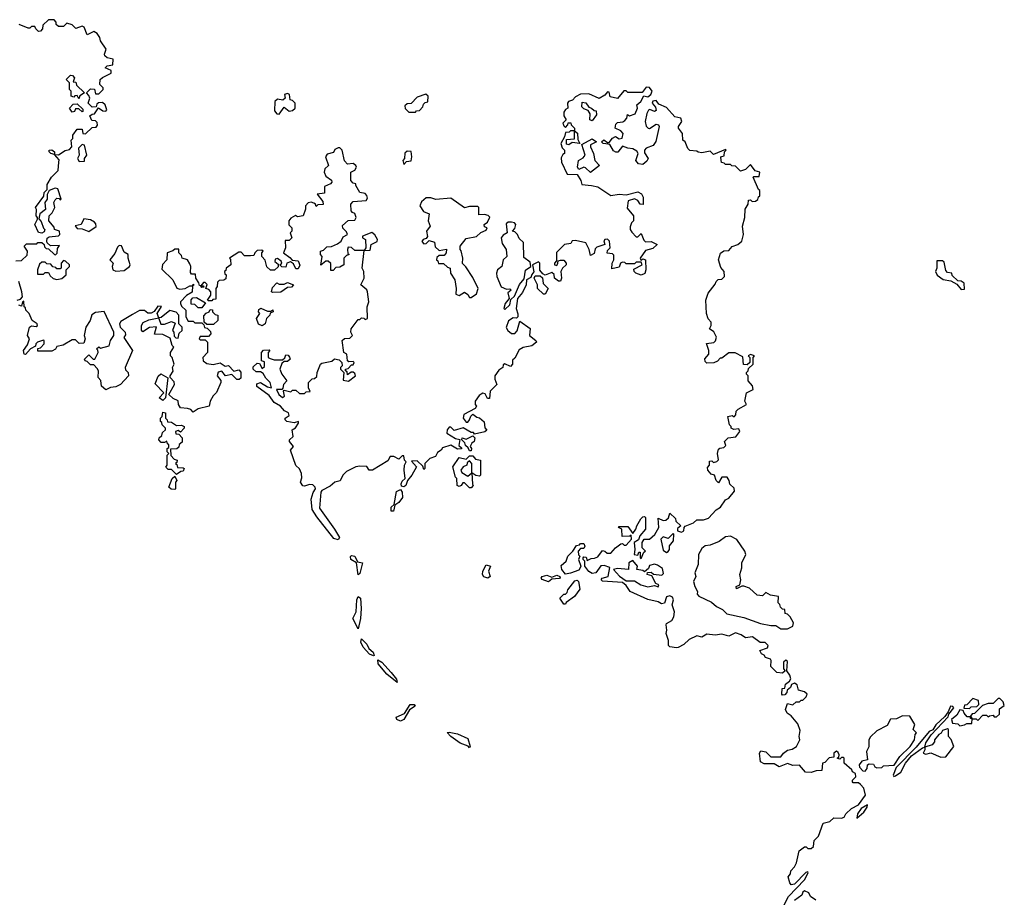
# Model space of a CAD drawing. Extents: x 1980017 to 2252640, y 74400 to 266395.
# Tile 320 of 388: x 2207234 to 2213082, y 185469 to 190680. Entities that reach past the tile are written whole.
import ezdxf

# ---------------------------------------------------------------- set-up
doc = ezdxf.new("R2010")
doc.units = 0

msp = doc.modelspace()

# ---------------------------------------------------------------- linework, layer by layer
at = {"layer": '0CON20XD'}
for points in [[(2207211.7, 189248.3), (2207245, 189250), (2207278.3, 189281.7), (2207280, 189305), (2207260, 189335), (2207275, 189350), (2207335, 189350), (2207342.5, 189357.5), (2207365, 189357.5), (2207380, 189345), (2207381.7, 189331.7), (2207391.7, 189321.7), (2207405, 189320), (2207440, 189285), (2207447, 189283), (2207457, 189293), (2207458.3, 189321.7), (2207470, 189340), (2207416.7, 189336.7), (2207397.5, 189355), (2207396.2, 189365), (2207397.5, 189382.5), (2207409.3, 189390.7), (2207465, 189397.5), (2207472.5, 189405), (2207470, 189425), (2207440, 189435), (2207438.3, 189448.3), (2207407.5, 189485), (2207410, 189515), (2207427, 189533), (2207442.5, 189565), (2207437.5, 189595), (2207445, 189610), (2207455, 189620), (2207468.3, 189618.3), (2207475, 189610), (2207480, 189615), (2207460, 189675), (2207445, 189680), (2207410, 189665), (2207398.3, 189641.7), (2207397.5, 189615), (2207382.5, 189595), (2207387, 189553), (2207353, 189527), (2207348.3, 189498.3), (2207362.5, 189482.5), (2207375, 189442.5), (2207382.5, 189435), (2207380, 189420), (2207365, 189412.5), (2207345, 189417.5), (2207324.2, 189465), (2207340, 189495), (2207340, 189505), (2207331.2, 189515), (2207333, 189553), (2207327.5, 189565), (2207378.3, 189631.7), (2207380, 189655), (2207397.5, 189672.5), (2207398.3, 189701.7), (2207422.5, 189745), (2207462.5, 189785), (2207467.5, 189835), (2207468.3, 189848.3), (2207440, 189880), (2207420, 189885), (2207410, 189895), (2207410, 189905), (2207425, 189907.5), (2207440, 189895), (2207440, 189880), (2207465, 189877.5), (2207505, 189902.5), (2207530.7, 189909.3), (2207543.3, 189925), (2207540, 189965), (2207550, 189975), (2207550, 189995), (2207575, 190030), (2207605, 190030), (2207610, 190005), (2207625, 190002.5), (2207665, 190040), (2207688.8, 190041.2), (2207696.4, 190053.6), (2207695, 190070), (2207685, 190080), (2207661.7, 190081.7), (2207651.7, 190108.3), (2207665, 190120), (2207678.3, 190121.7), (2207702.5, 190157.5), (2207728.3, 190138.3), (2207745, 190137.5), (2207752.5, 190145), (2207742.5, 190175), (2207725, 190187.5), (2207703, 190187), (2207691.7, 190178.3), (2207688.3, 190161.7), (2207665, 190160), (2207640, 190185), (2207650, 190215), (2207645, 190230), (2207630, 190245), (2207655, 190270), (2207678.3, 190268.3), (2207685, 190240), (2207705, 190240), (2207730, 190265), (2207730, 190275), (2207710, 190295), (2207712.5, 190325), (2207725, 190337.5), (2207778.3, 190361.7), (2207778.3, 190378.3), (2207742.5, 190395), (2207753, 190407), (2207788.3, 190411.7), (2207790, 190445), (2207753.6, 190453.6), (2207740, 190465), (2207737.5, 190475), (2207747.5, 190505), (2207714.3, 190554.3), (2207710, 190575), (2207695, 190597.5), (2207675, 190610), (2207635, 190590), (2207617.5, 190635), (2207605, 190642.5), (2207568.3, 190628.3), (2207545, 190650), (2207515, 190660), (2207495, 190640), (2207465, 190640), (2207451.7, 190651.7), (2207450, 190665), (2207438.3, 190678.3), (2207405, 190680), (2207371.7, 190648.3), (2207370, 190625), (2207358.3, 190611.7), (2207345, 190610), (2207330, 190625), (2207325, 190640), (2207305, 190640), (2207295, 190630), (2207285, 190630), (2207231.7, 190651.7)], [(2207585, 190210), (2207575, 190230), (2207561.7, 190228.3), (2207555, 190220), (2207540, 190225), (2207540, 190255), (2207530, 190265), (2207530, 190305), (2207510, 190325), (2207535, 190350), (2207548.3, 190348.3), (2207560, 190335), (2207551.7, 190311.7), (2207568.3, 190308.3), (2207571.7, 190291.7), (2207620, 190245), (2207591.7, 190228.3), (2207585, 190210)], [(2211586.2, 187016.2), (2211545, 187010), (2211518, 187028), (2211485, 187038.8), (2211445, 187020.8), (2211405, 187032), (2211365, 187025.8), (2211315, 187031.2), (2211285, 187013.3), (2211255, 187022.5), (2211210, 187000), (2211178.8, 186971.2), (2211145, 186953.3), (2211135, 186950), (2211095, 186957.5), (2211087.5, 186965), (2211087.5, 186995), (2211073.1, 187035), (2211077.1, 187055), (2211072.5, 187087.5), (2211075, 187095.8), (2211107.7, 187112.3), (2211120, 187135), (2211122.5, 187165), (2211108.8, 187205), (2211118, 187235), (2211110.7, 187250.7), (2211095, 187260), (2211075, 187253.8), (2211063.8, 187215), (2211045, 187211.1), (2211025, 187224), (2210965, 187237.1), (2210858.8, 187285), (2210835, 187320), (2210815, 187337.5), (2210695, 187346.7), (2210686.7, 187355), (2210692.5, 187365), (2210730, 187375), (2210738.3, 187428.3), (2210705, 187440), (2210685, 187437.5), (2210655, 187396.2), (2210635, 187392), (2210614.4, 187404.4), (2210590, 187435), (2210590, 187465), (2210580, 187475), (2210580, 187485), (2210585, 187490), (2210598.3, 187488.3), (2210605, 187470), (2210628.3, 187481.7), (2210647, 187483), (2210668.3, 187491.7), (2210695, 187527.5), (2210710, 187525), (2210723, 187513), (2210745, 187512.5), (2210772.5, 187545), (2210805, 187567.5), (2210815, 187570), (2210825, 187560), (2210835, 187560), (2210867.5, 187595), (2210865, 187620), (2210857, 187613), (2210811.7, 187611.7), (2210810, 187655), (2210790, 187665), (2210795, 187670), (2210845, 187670), (2210875, 187630), (2210893.8, 187655), (2210898.8, 187675), (2210923, 187717), (2210935, 187728.8), (2210945, 187731.2), (2210951.2, 187725), (2210950, 187655), (2210917.5, 187615), (2210908.8, 187591.2), (2210883.3, 187575), (2210887.5, 187535), (2210882.5, 187505), (2210905, 187500), (2210911.7, 187518.3), (2210918.3, 187518.3), (2210920, 187485), (2210925, 187480), (2210941.7, 187518.3), (2210950, 187525), (2210930, 187545), (2210930, 187575), (2210943.3, 187596.7), (2210975, 187596.7), (2211006.1, 187623.9), (2211030, 187665), (2211025, 187720), (2211055, 187707.5), (2211071.7, 187708.3), (2211088.3, 187721.7), (2211095, 187750), (2211128.3, 187718.3), (2211131.7, 187701.7), (2211160, 187675), (2211141.7, 187658.3), (2211140, 187645), (2211165, 187637.5), (2211177.5, 187645), (2211180, 187665), (2211187, 187673), (2211235, 187692.5), (2211255, 187710), (2211295, 187710), (2211325, 187720), (2211370.4, 187769.5), (2211396.7, 187785), (2211425, 187830), (2211445, 187840), (2211479.3, 187880.7), (2211478.3, 187898.3), (2211451.7, 187921.7), (2211447.5, 187945), (2211435, 187963.3), (2211405, 187963.3), (2211385, 187930), (2211370, 187945), (2211360, 187975), (2211341.7, 187981.7), (2211320, 188005), (2211318.3, 188021.7), (2211330, 188035), (2211331.7, 188058.3), (2211345, 188060), (2211355, 188050), (2211375, 188056.7), (2211383.6, 188066.4), (2211377.5, 188105), (2211385, 188130), (2211393, 188137), (2211415, 188140), (2211428.3, 188151.7), (2211420, 188175), (2211441.7, 188198.3), (2211487, 188203), (2211510, 188235), (2211505, 188250), (2211475, 188247.5), (2211460, 188255), (2211460, 188265), (2211450, 188275), (2211440, 188325), (2211465, 188330), (2211478.3, 188321.7), (2211487, 188333), (2211490, 188355), (2211501.7, 188368.3), (2211550, 188395), (2211540, 188415), (2211550, 188465), (2211590, 188485), (2211587, 188507), (2211560, 188535), (2211560, 188565), (2211550, 188575), (2211550, 188585), (2211560, 188595), (2211561.7, 188608.3), (2211590, 188635), (2211590, 188675), (2211597.5, 188685), (2211575, 188692.5), (2211560, 188685), (2211570, 188675), (2211570, 188645), (2211555, 188630), (2211533, 188633), (2211529.3, 188679.3), (2211483, 188703), (2211445, 188702.5), (2211405, 188670), (2211395, 188670), (2211378.3, 188651.7), (2211357, 188643), (2211315, 188640), (2211305, 188650), (2211303, 188667), (2211326.7, 188695), (2211326.4, 188716.4), (2211313, 188757), (2211356.1, 188763.9), (2211366.1, 188773.9), (2211372.5, 188795), (2211356.4, 188826.4), (2211330, 188845), (2211340, 188865), (2211340, 188885), (2211323, 188903), (2211312.5, 188935), (2211310, 189015), (2211323, 189057), (2211365, 189110), (2211370, 189125), (2211381.7, 189138.3), (2211405, 189140), (2211420, 189155), (2211417.5, 189185), (2211398.3, 189208.3), (2211383.6, 189253.6), (2211396.7, 189293.3), (2211415, 189307.5), (2211445, 189310), (2211465, 189332.5), (2211500, 189345), (2211522.5, 189365), (2211532.5, 189405), (2211527.5, 189455), (2211540, 189505), (2211542.5, 189555), (2211560, 189585), (2211561.7, 189608.3), (2211575, 189610), (2211585, 189600), (2211605, 189602.5), (2211618.3, 189611.7), (2211621.7, 189628.3), (2211630, 189635), (2211630, 189665), (2211621.7, 189671.7), (2211590, 189745), (2211595, 189750), (2211625, 189750), (2211630, 189775), (2211601.7, 189781.7), (2211575, 189820), (2211545, 189790), (2211515, 189780), (2211485, 189810), (2211463, 189813), (2211455, 189820), (2211425, 189820), (2211418.3, 189828.3), (2211401.7, 189831.7), (2211398.3, 189861.7), (2211401.7, 189868.3), (2211418.3, 189871.7), (2211420, 189895), (2211430, 189905), (2211425, 189910), (2211355, 189880), (2211335, 189900), (2211285, 189890), (2211263, 189893), (2211255, 189900), (2211215, 189902.5), (2211202.5, 189915), (2211186.7, 189955), (2211172.5, 189965), (2211170, 190005), (2211147.5, 190035), (2211147.5, 190045), (2211165.8, 190075), (2211160, 190095), (2211124.2, 190104.2), (2211075, 190158.8), (2211029.3, 190179.3), (2211015, 190200), (2210995, 190196.7), (2210990, 190185), (2211010.7, 190160.7), (2211015, 190140), (2211005, 190134.2), (2210976.1, 190146.1), (2210968, 190142), (2210957.7, 190122.3), (2210948, 190075), (2210955, 190047.5), (2210966.1, 190036.1), (2210975, 190033.3), (2211015, 190060), (2211027.5, 190055), (2211032.5, 190045), (2211012.5, 189957.5), (2210996.4, 189933.6), (2210955, 189917.5), (2210944, 189906), (2210945, 189890), (2210966.4, 189856.4), (2210959.3, 189840.7), (2210935, 189820), (2210910, 189825), (2210893.3, 189845), (2210906.7, 189885), (2210898.6, 189898.6), (2210875, 189914), (2210845, 189917.5), (2210815, 189930), (2210786.2, 189893.8), (2210773.6, 189893.6), (2210760.7, 189900.7), (2210738.3, 189938.3), (2210715, 189942.5), (2210700, 189945), (2210690, 189955), (2210703.6, 189966.4), (2210725, 189950), (2210735, 189950), (2210755, 189977.5), (2210773, 189987), (2210795, 189972.5), (2210813, 189977), (2210818.8, 190005), (2210805, 190020), (2210770, 190035), (2210775, 190060), (2210785, 190070), (2210817, 190073), (2210828.3, 190081.7), (2210840, 190095), (2210843, 190117), (2210855, 190110), (2210889.3, 190120.7), (2210903.3, 190155), (2210900, 190175), (2210922.5, 190195), (2210941.7, 190228.3), (2210965, 190222.5), (2210982.5, 190235), (2210990, 190255), (2210975, 190277.5), (2210955, 190280), (2210931.7, 190248.3), (2210845, 190247.5), (2210835, 190257.5), (2210823, 190257), (2210785, 190212.5), (2210741.7, 190221.7), (2210735, 190250), (2210725, 190252.5), (2210708.3, 190231.7), (2210675, 190212.5), (2210615, 190240), (2210565, 190237.5), (2210535, 190222.5), (2210517, 190203), (2210492.5, 190195), (2210487.5, 190185), (2210490, 190155), (2210475, 190147.5), (2210465, 190130), (2210465, 190110), (2210480, 190085), (2210460, 190065), (2210465, 190050), (2210475, 190040), (2210490, 190055), (2210491.7, 190068.3), (2210508.3, 190068.3), (2210510, 190055), (2210530, 190035), (2210530, 190020), (2210547, 190007), (2210548.3, 189968.3), (2210560, 189945), (2210515, 189950), (2210495, 189937.5), (2210481.7, 189941.7), (2210481.7, 189968.3), (2210528.3, 189971.7), (2210530, 190020), (2210505, 190020), (2210497, 190013), (2210475, 190010), (2210470, 189985), (2210447.5, 189945), (2210455, 189920), (2210470, 189905), (2210470, 189885), (2210460, 189880), (2210450.5, 189859.5), (2210451.1, 189835), (2210485, 189762.5), (2210545, 189760), (2210566.7, 189725), (2210571.7, 189701.7), (2210630, 189695), (2210667, 189687), (2210745, 189635.8), (2210795, 189643.8), (2210835, 189640), (2210905, 189657.5), (2210926.1, 189646.1), (2210936.4, 189626.4), (2210936.4, 189583.6), (2210920, 189585), (2210906, 189606), (2210885, 189616.2), (2210847.5, 189605), (2210841.2, 189561.2), (2210880, 189515), (2210880, 189485), (2210867, 189473), (2210860.4, 189449.5), (2210860, 189435), (2210868.8, 189418.8), (2210895, 189390), (2210905, 189390), (2210925, 189410), (2210940.8, 189370.8), (2210951.7, 189361.7), (2210985, 189362.5), (2211020, 189345), (2210995, 189322.5), (2210950.7, 189309.3), (2210920, 189265), (2210925, 189250), (2210935, 189260), (2210950, 189255), (2210952.5, 189195), (2210947, 189173), (2210925, 189163.3), (2210894.3, 189174.3), (2210882.5, 189185), (2210881.7, 189198.3), (2210930, 189225), (2210925, 189240), (2210895, 189240), (2210885, 189230), (2210835, 189230), (2210828.3, 189238.3), (2210815, 189240), (2210802.5, 189235), (2210795, 189210), (2210751.7, 189201.7), (2210752.5, 189235), (2210762.5, 189255), (2210761.7, 189281.7), (2210755, 189290), (2210723.6, 189293.6), (2210725, 189310), (2210740, 189325), (2210737.5, 189365), (2210725, 189376.7), (2210710, 189375), (2210703, 189367), (2210710, 189345), (2210661.2, 189328.8), (2210651.2, 189318.8), (2210645, 189292.5), (2210625, 189280), (2210616.2, 189316.2), (2210595.8, 189355.8), (2210535, 189370), (2210515, 189367.5), (2210508.3, 189351.7), (2210470, 189345), (2210423, 189297), (2210421.7, 189248.3), (2210410, 189235), (2210410, 189225), (2210425, 189220), (2210430, 189235)], [(2208775, 190120), (2208805, 190160), (2208835, 190137.5), (2208855, 190140), (2208870, 190155), (2208870, 190185), (2208855, 190200), (2208840, 190205), (2208837.5, 190235), (2208825, 190242.5), (2208807.5, 190235), (2208810, 190215), (2208797, 190203), (2208765, 190207.5), (2208750, 190195), (2208748.3, 190138.3), (2208761.7, 190121.7), (2208775, 190120)], [(2209585, 190130), (2209591.7, 190138.3), (2209608.3, 190141.7), (2209628.3, 190161.7), (2209631.7, 190178.3), (2209641.7, 190188.3), (2209658.3, 190191.7), (2209660, 190225), (2209647, 190237), (2209595, 190220), (2209558.3, 190181.7), (2209535, 190180), (2209521.7, 190168.3), (2209523, 190153), (2209545, 190130), (2209585, 190130)], [(2207545, 190130), (2207530, 190155), (2207551.7, 190178.3), (2207575, 190180), (2207608.3, 190148.3), (2207610, 190135), (2207605, 190132.5), (2207585, 190150), (2207565, 190150), (2207560, 190135), (2207545, 190130)], [(2210635, 190080), (2210620, 190085), (2210621.7, 190121.7), (2210610, 190140), (2210585, 190150), (2210573, 190163), (2210575, 190190), (2210596.1, 190186.1), (2210615, 190160), (2210630, 190155), (2210645, 190140), (2210658.3, 190138.3), (2210660, 190115), (2210635, 190080)], [(2207588.3, 189838.3), (2207615, 189840), (2207620, 189840), (2207620, 189855), (2207632.5, 189875), (2207620, 189935), (2207605, 189940), (2207583, 189917), (2207587.5, 189875), (2207577.5, 189855), (2207588.3, 189838.3)], [(2210625, 189772.5), (2210595, 189801.2), (2210585, 189803.8), (2210555, 189790), (2210546.7, 189805), (2210552.5, 189845), (2210580.4, 189859.5), (2210593.3, 189875), (2210571.7, 189938.3), (2210635, 189972.5), (2210660, 189955), (2210623.6, 189936.4), (2210623.3, 189925), (2210642, 189885), (2210649.2, 189845), (2210677.5, 189815), (2210625, 189772.5)], [(2210430, 189235), (2210431.7, 189248.3), (2210445, 189252.5), (2210465, 189252.5), (2210480, 189235), (2210480, 189225), (2210457.5, 189205), (2210447.5, 189185), (2210451.2, 189145), (2210445, 189127.5), (2210435, 189127.5), (2210410, 189145), (2210407.5, 189167.5), (2210395, 189180), (2210355, 189162.5), (2210341.7, 189171.7), (2210323, 189193), (2210322.5, 189235), (2210315, 189242.5), (2210280, 189225), (2210287, 189183), (2210275, 189167.5), (2210270.7, 189149.3), (2210243.9, 189136.1), (2210241.4, 189105), (2210220.6, 189059.4), (2210191.2, 189025), (2210182.5, 188965), (2210193, 188933), (2210192.5, 188915), (2210185, 188907.5), (2210165, 188910), (2210137, 188893), (2210123.3, 188853.3), (2210132.5, 188835), (2210155, 188816.7), (2210175, 188816.7), (2210187.7, 188832.3), (2210205, 188890), (2210266.4, 188846.4), (2210262.5, 188805), (2210300, 188775), (2210302.5, 188765), (2210275, 188743.3), (2210225, 188733.3), (2210200.7, 188719.3), (2210175, 188670), (2210161.7, 188658.3), (2210160, 188635), (2210148.3, 188621.7), (2210115, 188637.5), (2210105, 188630), (2210102.5, 188615), (2210080, 188600), (2210056.7, 188565), (2210056.7, 188545), (2210067.5, 188515), (2210027.5, 188475), (2210025, 188430), (2210011.7, 188431.7), (2209998.3, 188458.3), (2209985, 188462.5), (2209975, 188457.5), (2209962, 188448), (2209940, 188415), (2209940, 188395), (2209947.5, 188385), (2209939.3, 188370.7), (2209872.5, 188335), (2209867.5, 188315), (2209885, 188290), (2209895, 188290), (2209906.4, 188303.6), (2209913.6, 188326.4), (2209925, 188337.5), (2209949.3, 188319.3), (2209965, 188316.7), (2209993, 188293), (2209997.5, 188257.5), (2210007.5, 188242.5), (2209997, 188233), (2209935, 188220), (2209928.3, 188228.3), (2209915, 188230), (2209867, 188257), (2209815, 188240), (2209795, 188260), (2209785, 188260), (2209772.5, 188245), (2209770, 188225), (2209823, 188193), (2209848.3, 188188.3), (2209842.5, 188152.5), (2209858.3, 188138.3), (2209858.3, 188131.7), (2209835, 188130), (2209795, 188153.3), (2209745, 188137.5), (2209736.4, 188123.6), (2209715, 188110), (2209703, 188087), (2209670, 188075), (2209640, 188045), (2209640, 188015), (2209635, 188010), (2209628.3, 188028.3), (2209595, 188060), (2209561.7, 188058.3), (2209590, 188025), (2209563.3, 187975), (2209537.5, 187945), (2209526.7, 187915), (2209515, 187906.2), (2209501.2, 187911.2), (2209499.2, 187925), (2209505, 187940), (2209522.5, 187955), (2209517.5, 188005), (2209520, 188035), (2209530, 188055), (2209520, 188065), (2209515, 188090), (2209505, 188090), (2209485, 188070), (2209456.7, 188086.7), (2209435, 188086.7), (2209420, 188060), (2209330, 188005), (2209310, 188005), (2209295, 188027.5), (2209255, 188030), (2209230, 188025), (2209175, 187997.5), (2209153.3, 187975), (2209138.3, 187941.7), (2209105, 187933.3), (2209078.6, 187911.4), (2209029.2, 187885), (2209023.3, 187875), (2209015, 187780), (2209103.9, 187656.1), (2209132.5, 187605), (2209125, 187591.4), (2209100.4, 187600.5), (2208998.2, 187728.3), (2208971.3, 187771.3), (2208966.1, 187833.9), (2208976.7, 187873.3), (2208991.9, 187895), (2208989.4, 187905), (2208975, 187917.5), (2208955, 187921.2), (2208925, 187910), (2208915, 187912.5), (2208902.5, 187935), (2208909.6, 187960.5), (2208907.5, 187985), (2208895, 188013.3), (2208874.1, 188034.1), (2208843.3, 188125), (2208860, 188145), (2208837.5, 188175), (2208837.5, 188185), (2208857.5, 188205), (2208852.5, 188245), (2208873, 188257), (2208890, 188285), (2208890, 188295), (2208865, 188286.7), (2208820, 188295), (2208810, 188305), (2208810, 188315), (2208835, 188330), (2208830, 188345), (2208807.7, 188357.7), (2208783.3, 188385), (2208745, 188406.7), (2208715, 188448.8), (2208642.3, 188502.3), (2208642.9, 188517.1), (2208665, 188526.9), (2208705, 188500.8), (2208730, 188495), (2208722.5, 188525), (2208695, 188552.5), (2208679.3, 188579.3), (2208665, 188590), (2208638.3, 188588.3), (2208620, 188605), (2208621.7, 188618.3), (2208645, 188640), (2208658.3, 188638.3), (2208675, 188610), (2208688.3, 188621.7), (2208688.3, 188648.3), (2208670, 188655), (2208670, 188705), (2208681.7, 188718.3), (2208715, 188720), (2208720, 188715), (2208710, 188705), (2208710, 188675), (2208721.7, 188668.3), (2208745, 188660), (2208795, 188660), (2208808.3, 188671.7), (2208815, 188690), (2208828.3, 188688.3), (2208837, 188677), (2208840, 188665), (2208825, 188650), (2208805, 188650), (2208791.7, 188638.3), (2208780, 188605), (2208790, 188575), (2208820, 188535), (2208800, 188515), (2208797.5, 188492.5), (2208790, 188485), (2208760, 188485), (2208772.5, 188455), (2208795, 188436.7), (2208807.5, 188445), (2208800, 188475), (2208805, 188480), (2208845, 188470), (2208855, 188480), (2208875, 188480), (2208895, 188460), (2208925, 188460), (2208935, 188470), (2208958.3, 188471.7), (2208950, 188495), (2208950, 188525), (2208971.7, 188548.3), (2208985, 188550), (2208998.3, 188561.7), (2209000, 188585), (2209020, 188635), (2209028.3, 188641.7), (2209087, 188653), (2209103, 188667), (2209130.7, 188660.7), (2209147.5, 188645), (2209150, 188625), (2209140, 188615), (2209140, 188605), (2209160, 188585), (2209155, 188540), (2209186.4, 188533.6), (2209227.5, 188565), (2209225, 188580), (2209215, 188587.5), (2209203, 188587), (2209181.7, 188571.7), (2209178.3, 188588.3), (2209170, 188595), (2209170, 188605), (2209185, 188610), (2209205, 188630), (2209215, 188630), (2209220, 188645), (2209215, 188650), (2209188.3, 188648.3), (2209180, 188655), (2209177.5, 188695), (2209160, 188705), (2209150, 188775), (2209163, 188787), (2209195, 188790), (2209210, 188805), (2209200, 188825), (2209202.5, 188845), (2209245, 188900), (2209255, 188900), (2209265, 188910), (2209278.3, 188908.3), (2209285, 188900), (2209300, 188905), (2209297.5, 188975), (2209307.5, 189005), (2209300, 189065), (2209296.4, 189076.4), (2209260, 189105), (2209280, 189145), (2209277.5, 189185), (2209267.5, 189205), (2209280, 189310), (2209225, 189310), (2209205, 189327.5), (2209185, 189330), (2209180, 189315), (2209182.5, 189292.5), (2209190, 189285), (2209175, 189280), (2209160, 189265), (2209160, 189225), (2209135, 189210), (2209111.7, 189208.3), (2209095, 189190), (2209081.7, 189191.7), (2209081.7, 189231.7), (2209066.7, 189246.7), (2209053, 189247), (2209021.7, 189221.7), (2209030, 189275), (2209020, 189285), (2209020, 189305), (2209038.3, 189311.7), (2209058.3, 189331.7), (2209086.4, 189333.6), (2209120.7, 189349.3), (2209142.5, 189365), (2209155, 189390), (2209180, 189405), (2209175, 189420), (2209153, 189443), (2209151.7, 189458.3), (2209185, 189487.5), (2209225, 189490), (2209232.5, 189505), (2209225, 189530), (2209210, 189535), (2209202.5, 189545), (2209200, 189585), (2209215, 189600), (2209292.5, 189607.5), (2209298.8, 189621.2), (2209295.9, 189635.9), (2209285, 189647.5), (2209253.6, 189653.6), (2209230, 189695), (2209230, 189705), (2209215, 189710), (2209200, 189725), (2209200, 189775), (2209225, 189786.7), (2209233.8, 189805), (2209230, 189815), (2209213.8, 189826.2), (2209181.7, 189821.7), (2209163, 189843), (2209150, 189905), (2209135, 189920), (2209125, 189920), (2209105, 189910), (2209098.3, 189891.7), (2209059.3, 189880.7), (2209050, 189865), (2209067.5, 189815), (2209046.7, 189795), (2209043.3, 189775), (2209051.7, 189751.7), (2209086.4, 189726.4), (2209087.5, 189715), (2209080, 189705), (2209045, 189690), (2209045, 189650), (2209000, 189645), (2209035, 189600), (2209036.7, 189583.3), (2209005, 189580), (2208995, 189570), (2208990, 189585), (2208980.7, 189590.7), (2208965, 189596.2), (2208946.7, 189593.3), (2208932.5, 189575), (2208932.5, 189555), (2208917.5, 189515), (2208885, 189510), (2208873, 189517), (2208845, 189502.5), (2208832.5, 189485), (2208833, 189463), (2208850, 189445), (2208850, 189425), (2208840, 189415), (2208850, 189385), (2208835, 189370), (2208811.7, 189368.3), (2208812.5, 189325), (2208800, 189295), (2208838.3, 189268.3), (2208851.7, 189251.7), (2208888.3, 189248.3), (2208897.5, 189222.5), (2208888.3, 189201.7), (2208875, 189200)], [(2209515, 189820), (2209531.7, 189838.3), (2209558.3, 189841.7), (2209562.5, 189865), (2209558.3, 189898.3), (2209535, 189900), (2209521.7, 189888.3), (2209520, 189855), (2209510, 189845), (2209515, 189820)], [(2209915, 189030), (2209947.3, 189052.7), (2209957.5, 189085), (2209925, 189150), (2209883.3, 189213.3), (2209863, 189233), (2209866.7, 189265), (2209857, 189307), (2209850, 189315), (2209850, 189335), (2209885, 189380), (2209946.7, 189393.3), (2209973, 189417), (2210005, 189430), (2210010, 189445), (2209995, 189450), (2209992.5, 189465), (2210013, 189477), (2210027, 189507), (2210017, 189517), (2209995, 189522.5), (2209961.7, 189521.7), (2209960, 189565), (2209955, 189570), (2209905, 189570), (2209875, 189563.3), (2209795, 189620), (2209705, 189612.5), (2209675, 189622.5), (2209648.3, 189621.7), (2209620.7, 189599.3), (2209610, 189575), (2209632, 189542), (2209666.7, 189526.7), (2209660, 189485), (2209672.5, 189455), (2209650, 189425), (2209657, 189393), (2209648.3, 189381.7), (2209630, 189375), (2209623, 189363), (2209635, 189350), (2209648.3, 189351.7), (2209665, 189370), (2209698.3, 189358.3), (2209701.7, 189331.7), (2209725, 189310), (2209768.3, 189318.3), (2209767.5, 189295), (2209755, 189280), (2209725, 189280), (2209711.7, 189268.3), (2209710, 189255), (2209718.3, 189248.3), (2209721.7, 189231.7), (2209751.7, 189231.7), (2209775, 189210), (2209790, 189205), (2209792.5, 189175), (2209817.5, 189135), (2209826.7, 189085), (2209825, 189050), (2209845, 189042.5), (2209875, 189062.5), (2209895, 189047.5), (2209905, 189030), (2209915, 189030)], [(2207645, 189423.3), (2207687.5, 189452.5), (2207687, 189467), (2207678.3, 189478.3), (2207655, 189492.5), (2207615, 189497.5), (2207600, 189465), (2207563, 189457), (2207575, 189440), (2207605, 189437.5), (2207645, 189423.3)], [(2210115, 188960), (2210145, 188987.5), (2210151.2, 189018.8), (2210172.3, 189037.7), (2210202.1, 189107.9), (2210229.2, 189140.8), (2210237.5, 189192.5), (2210270, 189215), (2210265, 189240), (2210228.3, 189268.3), (2210227, 189357), (2210200.7, 189380.7), (2210190, 189405), (2210175, 189420), (2210160, 189425), (2210175, 189440), (2210180, 189465), (2210173.6, 189473.6), (2210155, 189478), (2210135, 189478), (2210122.9, 189467.1), (2210130, 189415), (2210105, 189401.2), (2210094, 189385), (2210100.4, 189350.5), (2210122.5, 189315), (2210127.5, 189275), (2210106.4, 189253.6), (2210096.7, 189215), (2210072.5, 189195), (2210066.7, 189175), (2210067.5, 189155), (2210093.6, 189093.6), (2210125, 189080), (2210145, 189082.5), (2210152.5, 189075), (2210132.5, 189057.5), (2210141.2, 189025), (2210117.5, 188995), (2210110, 188965), (2210115, 188960)], [(2209280, 189310), (2209315, 189312.5), (2209322.5, 189345), (2209356.4, 189363.6), (2209360, 189375), (2209343, 189403), (2209325, 189416.7), (2209270, 189395), (2209270, 189385), (2209287.5, 189375), (2209290, 189325), (2209280, 189310)], [(2208875, 189200), (2208860, 189230), (2208841.7, 189241.7), (2208820, 189235), (2208815, 189210), (2208791.7, 189211.7), (2208780, 189225), (2208790, 189235), (2208787, 189247), (2208765, 189262.5), (2208751.7, 189258.3), (2208750, 189245), (2208768.3, 189228.3), (2208768.3, 189211.7), (2208747.5, 189192.5), (2208723, 189193), (2208701.7, 189211.7), (2208691.7, 189251.7), (2208672.5, 189275), (2208672.5, 189295), (2208680, 189305), (2208671.7, 189311.7), (2208645, 189310), (2208630, 189295), (2208625, 189280), (2208605, 189277.5), (2208568.3, 189278.3), (2208548.8, 189298.8), (2208535, 189298.8), (2208480, 189265), (2208486.4, 189256.4), (2208487.5, 189225), (2208460, 189205), (2208458.3, 189191.7), (2208450, 189185), (2208451.7, 189171.7), (2208460, 189165), (2208458.3, 189141.7), (2208447, 189133), (2208418.3, 189131.7), (2208408.3, 189121.7), (2208407.5, 189095), (2208400, 189085), (2208398.3, 189021.7), (2208381.7, 189018.3), (2208375, 189010), (2208355, 189010), (2208350, 189015), (2208370, 189045), (2208370, 189065), (2208358.3, 189078.3), (2208340, 189085), (2208347, 189107), (2208335, 189120), (2208325, 189120), (2208310, 189100), (2208325, 189100), (2208328.3, 189091.7), (2208315, 189090), (2208310, 189100), (2208301.7, 189101.7), (2208298.3, 189118.3), (2208280, 189145), (2208278.3, 189168.3), (2208255, 189170), (2208248.3, 189178.3), (2208250, 189215), (2208245, 189230), (2208230, 189255), (2208200, 189265), (2208195, 189280), (2208180, 189295), (2208178.3, 189318.3), (2208155, 189317.5), (2208143.3, 189306.7), (2208110, 189295), (2208107.5, 189255), (2208083, 189227), (2208078.3, 189198.3), (2208143.3, 189135), (2208167, 189087), (2208185, 189080), (2208216.4, 189083.6), (2208245, 189100), (2208260, 189100), (2208265, 189110), (2208270, 189105), (2208260, 189100), (2208258.3, 189061.7), (2208225, 189042.5), (2208190, 189005), (2208190, 188995), (2208195, 188980), (2208220, 188955), (2208220, 188915), (2208235, 188890), (2208265, 188890), (2208275, 188880), (2208315, 188880), (2208328.3, 188868.3), (2208331.7, 188851.7), (2208348.3, 188848.3), (2208368.3, 188828.3), (2208370, 188815), (2208355, 188800), (2208305, 188800), (2208300, 188785), (2208305, 188780), (2208335, 188780), (2208350, 188765), (2208350, 188705), (2208322.5, 188675), (2208323.8, 188655), (2208345, 188638), (2208383.3, 188633.3), (2208425, 188643.3), (2208455, 188623.8), (2208475, 188626.7), (2208505, 188592.5), (2208535, 188601.2), (2208547.9, 188587.9), (2208547.9, 188552.1), (2208536.9, 188543.1), (2208522.9, 188542.9), (2208495, 188573.3), (2208456.2, 188566.2), (2208435, 188594), (2208412.1, 188587.9), (2208406.7, 188565), (2208428.8, 188538.8), (2208428.8, 188525), (2208403.8, 188466.2), (2208382.7, 188447.3), (2208366.2, 188415), (2208360, 188385), (2208295, 188370), (2208265, 188350), (2208250, 188365), (2208231.7, 188371.7), (2208190, 188375), (2208177.5, 188395), (2208175, 188417.5), (2208145, 188430), (2208120, 188455), (2208153.8, 188515), (2208150.7, 188530.7), (2208127.5, 188555), (2208127.5, 188565), (2208146.2, 188593.8), (2208142.5, 188615), (2208151.2, 188635), (2208140, 188675), (2208130, 188685), (2208130, 188705), (2208150, 188735), (2208140, 188745), (2208128.3, 188788.3), (2208085, 188810), (2208035, 188812.5), (2208047, 188857), (2208005, 188853.3), (2207966, 188826), (2207956.6, 188836.6), (2207956.9, 188865), (2207968.1, 188881.9), (2208001.2, 188898.8), (2208060, 188910), (2208050, 188935), (2208077, 188977), (2208055, 188980), (2208033, 188947), (2208015, 188937.5), (2207995, 188937.5), (2207975, 188952.5), (2207945, 188952.5), (2207905, 188930), (2207835, 188887.5), (2207827.5, 188875), (2207830, 188855), (2207860, 188825), (2207861.7, 188808.3), (2207853, 188793), (2207903.3, 188715), (2207860, 188615), (2207861.7, 188601.7), (2207877.5, 188585), (2207880, 188565), (2207832.5, 188515), (2207805, 188500), (2207774, 188496), (2207745, 188483.3), (2207720, 188505), (2207717, 188537), (2207700, 188555), (2207702.5, 188595), (2207695, 188610), (2207675, 188630), (2207655, 188630), (2207635, 188650), (2207623.6, 188653.6), (2207620, 188665), (2207645, 188690), (2207670, 188665), (2207680, 188665), (2207700, 188705), (2207698.3, 188718.3), (2207690, 188725), (2207705, 188737.5), (2207715, 188730), (2207766.1, 188743.9), (2207773.3, 188775), (2207793.3, 188805), (2207792.5, 188825), (2207736.7, 188946.7), (2207685, 188942.5), (2207663, 188927), (2207652.5, 188895), (2207627.5, 188855), (2207617.5, 188805), (2207622.5, 188785), (2207615, 188760), (2207588.3, 188758.3), (2207565, 188780), (2207545, 188780), (2207491.7, 188748.3), (2207455, 188740), (2207446.4, 188723.6), (2207425, 188712.5), (2207341.7, 188711.7), (2207341.7, 188728.3), (2207358.3, 188731.7), (2207380, 188755), (2207380, 188775), (2207375, 188777.5), (2207340, 188765), (2207330, 188755), (2207328.3, 188741.7), (2207297.5, 188725), (2207268.3, 188691.7), (2207260, 188695), (2207257.5, 188715), (2207280.7, 188749.3), (2207292.5, 188785), (2207280, 188805), (2207292.5, 188855), (2207298.3, 188858.3), (2207305, 188862.5), (2207331.7, 188858.3), (2207340, 188865), (2207337.5, 188875), (2207307.5, 188895), (2207290, 188935), (2207270, 188955), (2207268.3, 188968.3), (2207260, 188975), (2207258.3, 189008.3), (2207250, 189005), (2207245, 188980), (2207230, 188985)], [(2207805, 189186.7), (2207855, 189190), (2207886.7, 189215), (2207891.2, 189225), (2207877.5, 189265), (2207877.5, 189285), (2207855, 189300), (2207838.3, 189338.3), (2207825, 189340), (2207815, 189330), (2207798.8, 189291.2), (2207770, 189255), (2207790, 189235), (2207782.5, 189215), (2207787.5, 189195), (2207805, 189186.7)], [(2207455, 189137.5), (2207485, 189142.5), (2207510, 189165), (2207510, 189195), (2207530, 189215), (2207530, 189225), (2207507, 189247), (2207495, 189250), (2207480, 189235), (2207480, 189205), (2207475, 189200), (2207455, 189200), (2207448.3, 189208.3), (2207431.7, 189211.7), (2207418.3, 189228.3), (2207395, 189230), (2207385, 189240), (2207365, 189240), (2207351.7, 189228.3), (2207340, 189195), (2207340, 189170), (2207375, 189170), (2207385, 189180), (2207405, 189180), (2207415, 189160), (2207433, 189143), (2207455, 189137.5)], [(2212825, 189077.5), (2212845, 189080), (2212842.5, 189115), (2212825, 189127.5), (2212805, 189130), (2212771.7, 189161.7), (2212770, 189175), (2212745, 189180), (2212735, 189190), (2212725, 189240), (2212715, 189247.5), (2212681.7, 189248.3), (2212680, 189205), (2212672.5, 189185), (2212683.6, 189163.6), (2212718.3, 189138.3), (2212765, 189130), (2212800, 189110), (2212825, 189077.5)], [(2207220, 189015), (2207238.3, 189021.7), (2207250, 189035), (2207247.5, 189065), (2207230, 189125)], [(2208735, 189060), (2208730, 189065), (2208735, 189090), (2208761.7, 189118.3), (2208775, 189110), (2208805, 189110), (2208825, 189120), (2208860, 189105), (2208848.3, 189091.7), (2208825, 189090), (2208785, 189062.5), (2208735, 189060)], [(2210355, 189050), (2210345, 189050), (2210310, 189085), (2210310, 189105), (2210290, 189145), (2210295, 189160), (2210325, 189160), (2210338.3, 189148.3), (2210343, 189113), (2210372.5, 189085), (2210355, 189050)], [(2208315, 188970), (2208295, 188970), (2208275, 188990), (2208251.7, 188991.7), (2208253, 189017), (2208261.7, 189028.3), (2208285, 189030), (2208338.3, 188998.3), (2208315, 188970)], [(2208175, 188790), (2208181.7, 188818.3), (2208200, 188835), (2208200, 188855), (2208180, 188875), (2208180, 188925), (2208163.3, 188943.3), (2208125, 188952.5), (2208075, 188912.5), (2208060, 188910), (2208060, 188905), (2208072.5, 188872.5), (2208095, 188872.5), (2208135, 188887.5), (2208158.3, 188878.3), (2208142.5, 188835), (2208150, 188825), (2208151.7, 188801.7), (2208161.7, 188791.7), (2208175, 188790)], [(2208385, 188870), (2208345, 188870), (2208330, 188885), (2208328.3, 188921.7), (2208341.7, 188938.3), (2208360, 188945), (2208365, 188960), (2208378.3, 188958.3), (2208380, 188945), (2208395, 188930), (2208410, 188925), (2208410, 188895), (2208385, 188870)], [(2208675, 188862.5), (2208651.7, 188871.7), (2208640, 188905), (2208660, 188935), (2208652.5, 188945), (2208655, 188960), (2208666.4, 188966.4), (2208705, 188950), (2208725, 188950), (2208738.3, 188958.3), (2208740, 188945), (2208721.7, 188938.3), (2208720, 188925), (2208700, 188905), (2208692.5, 188875), (2208675, 188862.5)], [(2208085, 188420), (2208062.5, 188435), (2208090, 188465), (2208038.3, 188518.3), (2208057.3, 188562.7), (2208072.5, 188577.5), (2208113.3, 188553.3), (2208100, 188435), (2208085, 188420)], [(2208165, 187980), (2208135, 188010), (2208115, 188010), (2208103, 188023), (2208110, 188035), (2208110, 188095), (2208120, 188105), (2208110, 188115), (2208110, 188135), (2208120, 188140), (2208120, 188155), (2208111.7, 188161.7), (2208108.3, 188178.3), (2208095, 188170), (2208075, 188170), (2208060, 188185), (2208061.7, 188198.3), (2208078.3, 188211.7), (2208081.7, 188228.3), (2208100, 188245), (2208100, 188255), (2208080, 188275), (2208078.3, 188288.3), (2208070, 188295), (2208070, 188315), (2208080, 188325), (2208085, 188350), (2208100, 188345), (2208100, 188315), (2208110, 188305), (2208111.7, 188291.7), (2208135, 188290), (2208165, 188270), (2208195, 188272.5), (2208210, 188265), (2208210, 188255), (2208188.3, 188231.7), (2208175, 188240), (2208160, 188235), (2208161.7, 188221.7), (2208178.3, 188218.3), (2208198.3, 188198.3), (2208198.3, 188171.7), (2208181.7, 188158.3), (2208178.3, 188141.7), (2208168.3, 188131.7), (2208130, 188130), (2208131.7, 188091.7), (2208151.7, 188071.7), (2208170, 188065), (2208168.3, 188051.7), (2208160, 188045), (2208168.3, 188038.3), (2208171.7, 188021.7), (2208205, 188020), (2208210, 188015), (2208205, 188000), (2208191.7, 187998.3), (2208165, 187980)], [(2209915, 188120), (2209905, 188120), (2209898.3, 188138.3), (2209881.7, 188151.7), (2209878.3, 188168.3), (2209860, 188185), (2209861.7, 188198.3), (2209885, 188190), (2209925, 188210), (2209937.5, 188197.5), (2209932.5, 188175), (2209920, 188165), (2209910, 188145), (2209917.5, 188135), (2209915, 188120)], [(2209915, 187900), (2209905, 187900), (2209875, 187930), (2209865, 187930), (2209856.4, 187913.6), (2209845, 187907.5), (2209832.5, 187915), (2209830, 187955), (2209823, 187963), (2209807.5, 188025), (2209845, 188080), (2209885, 188070), (2209905, 188090), (2209925, 188090), (2209941.7, 188071.7), (2209970, 188065), (2209970, 187975), (2209965, 187970), (2209943, 187973), (2209920, 187990), (2209922.5, 187922.5), (2209927.5, 187915), (2209915, 187900)], [(2209895, 187970), (2209920, 187990), (2209920, 188045), (2209905, 188060), (2209891.7, 188048.3), (2209890, 188035), (2209867.5, 188025), (2209853.3, 188005), (2209860.7, 187990.7), (2209895, 187970)], [(2208155, 187890), (2208133, 187893), (2208120, 187905), (2208140, 187955), (2208155, 187970), (2208167.5, 187945), (2208160, 187935), (2208160, 187895), (2208155, 187890)], [(2209441.2, 187761.2), (2209440, 187785), (2209457.5, 187802.5), (2209471.2, 187878.8), (2209495, 187891.2), (2209505.6, 187875.6), (2209507, 187843), (2209485.6, 187814.4), (2209462.5, 187797.5), (2209455, 187762.5), (2209441.2, 187761.2)], [(2211075, 187517.5), (2211085, 187522.5), (2211092.5, 187535), (2211093, 187557), (2211117.5, 187585), (2211120, 187625), (2211115, 187630), (2211085, 187600), (2211055, 187610), (2211042.5, 187595), (2211055, 187530), (2211075, 187517.5)], [(2211795, 187063.3), (2211825, 187080), (2211829.3, 187099.3), (2211810, 187135), (2211795, 187150), (2211780, 187155), (2211778.3, 187178.3), (2211765, 187180), (2211751.7, 187191.7), (2211748.3, 187208.3), (2211738.3, 187218.3), (2211740, 187255), (2211693, 187263), (2211665, 187280), (2211645, 187260), (2211613, 187263), (2211567.5, 187305), (2211535, 187317.5), (2211522.5, 187317.5), (2211491.7, 187301.7), (2211490, 187315), (2211510, 187325), (2211517.5, 187355), (2211510, 187385), (2211522.5, 187425), (2211522.5, 187455), (2211546.7, 187505), (2211540, 187525), (2211493, 187593), (2211455, 187613.3), (2211425, 187608.8), (2211387.7, 187582.3), (2211335, 187560), (2211305, 187556.2), (2211285, 187540), (2211266.2, 187505), (2211263.3, 187445), (2211243.6, 187396.4), (2211248.8, 187375), (2211236.2, 187345), (2211244.1, 187314.1), (2211260, 187285), (2211258.3, 187268.3), (2211267, 187257), (2211342.3, 187222.3), (2211372.5, 187195), (2211408.3, 187178.3), (2211433.3, 187153.3), (2211535, 187130.8), (2211634.5, 187094.5), (2211695, 187082.5), (2211725, 187083.3), (2211755, 187064.2), (2211795, 187063.3)], [(2210475, 187387.5), (2210454.2, 187415), (2210450, 187440), (2210480, 187465), (2210490, 187495), (2210520, 187525), (2210541.7, 187558.3), (2210558.3, 187561.7), (2210565, 187570), (2210585, 187570), (2210590, 187555), (2210585, 187540), (2210565, 187540), (2210550, 187525), (2210553, 187503), (2210560, 187495), (2210552.5, 187475), (2210567.5, 187435), (2210563.3, 187425), (2210555, 187412.5), (2210505, 187393.3), (2210475, 187387.5)], [(2209245, 187384), (2209234.3, 187454.3), (2209200.6, 187475), (2209197.9, 187492.1), (2209205, 187498.9), (2209225, 187494.3), (2209241.2, 187461.2), (2209269.2, 187455), (2209255, 187392.5), (2209245, 187384)], [(2210015, 187363.8), (2209991.2, 187371.2), (2209982, 187385), (2209984.3, 187405.7), (2210005, 187442.5), (2210030, 187435), (2210018, 187405), (2210027.5, 187375), (2210015, 187363.8)], [(2210965, 187312.2), (2211005, 187320), (2211025, 187312.5), (2211030, 187325), (2211011.7, 187331.7), (2210988.3, 187378.3), (2210960, 187385), (2210961.7, 187398.3), (2210985, 187400), (2210998.3, 187388.3), (2211047.5, 187382.5), (2211057.5, 187392.5), (2211051.7, 187421.7), (2211021.7, 187441.7), (2211005, 187447.5), (2210975, 187440), (2210968.3, 187421.7), (2210945, 187402.5), (2210935, 187410), (2210900, 187415), (2210902.5, 187435), (2210875, 187470), (2210852, 187455), (2210850, 187415), (2210785, 187422.5), (2210760, 187415), (2210796.7, 187376.7), (2210835, 187348.8), (2210885, 187348.6), (2210923.8, 187325), (2210965, 187312.2)], [(2210375, 187343.3), (2210336.1, 187356.1), (2210331.2, 187365), (2210337.5, 187375), (2210365, 187381.1), (2210395, 187370), (2210425, 187382.9), (2210441.2, 187375), (2210443.3, 187365), (2210438.3, 187361.7), (2210395, 187357.5), (2210375, 187343.3)], [(2210475, 187210), (2210465, 187210), (2210442.5, 187245), (2210465, 187270), (2210475, 187270), (2210485, 187280), (2210490, 187295), (2210530.7, 187349.3), (2210545, 187352.5), (2210552.5, 187345), (2210561.7, 187298.3), (2210530, 187255), (2210480, 187220), (2210475, 187210)], [(2209245, 187063.8), (2209213.1, 187125), (2209232, 187165), (2209236.2, 187235), (2209245, 187254.4), (2209258.7, 187245), (2209261.6, 187185), (2209258.4, 187125), (2209245, 187063.8)], [(2209335, 186902.5), (2209312.3, 186912.3), (2209274.7, 186954.7), (2209260.5, 186985), (2209265, 187003.8), (2209295, 186971.5), (2209307.3, 186947.3), (2209332.5, 186925), (2209340, 186905), (2209335, 186902.5)], [(2211763.8, 185405), (2211800, 185475), (2211895, 185572.5), (2211917.5, 185615), (2211915, 185620), (2211903.6, 185616.4), (2211835, 185547.5), (2211815, 185543.3), (2211807.5, 185555), (2211798.3, 185591.7), (2211811.7, 185608.3), (2211813, 185627), (2211835, 185650), (2211847.5, 185675), (2211862.5, 185745), (2211895, 185770), (2211905, 185770), (2211915, 185760), (2211935, 185760), (2211949.3, 185770.7), (2211953, 185807), (2211978.3, 185831.7), (2212005, 185910), (2212045, 185920), (2212068.3, 185941.7), (2212115, 185940), (2212130, 185945), (2212140, 185965), (2212173.6, 185996.4), (2212215, 186017.5), (2212257.5, 186075), (2212247, 186117), (2212228.3, 186138.3), (2212215, 186150), (2212185, 186150), (2212180, 186155), (2212180, 186165), (2212200, 186185), (2212197.5, 186205), (2212180, 186215), (2212176.4, 186226.4), (2212130, 186265), (2212130, 186295), (2212125, 186300), (2212115, 186300), (2212105, 186290), (2212090, 186295), (2212098.3, 186301.7), (2212100, 186315), (2212095, 186330), (2212085, 186337.5), (2212070, 186325), (2212068.3, 186301.7), (2212041.7, 186298.3), (2212015, 186270), (2212002.5, 186265), (2211998.3, 186221.7), (2211965, 186220), (2211935, 186210), (2211901.7, 186211.7), (2211865, 186253.3), (2211825, 186252.5), (2211795, 186263.3), (2211745, 186243.3), (2211715, 186262.5), (2211655, 186262.5), (2211634.2, 186274.2), (2211627.5, 186325), (2211635, 186340), (2211665, 186332.5), (2211695, 186303.8), (2211755, 186303.3), (2211770, 186325), (2211795, 186342.5), (2211821.7, 186348.3), (2211847.5, 186365), (2211867.5, 186405), (2211863.3, 186425), (2211869.3, 186459.3), (2211855, 186500), (2211816.4, 186546.4), (2211791.7, 186561.7), (2211782.5, 186585), (2211795, 186620), (2211825, 186612.5), (2211845, 186630), (2211865, 186630), (2211875, 186640), (2211885, 186640), (2211905, 186660), (2211910, 186675), (2211895, 186690), (2211860, 186700), (2211850.7, 186730.7), (2211835, 186740), (2211817.5, 186732.5), (2211812.5, 186715), (2211791.7, 186698.3), (2211790, 186685), (2211778.3, 186671.7), (2211765, 186670), (2211760, 186675), (2211761.7, 186708.3), (2211778.3, 186711.7), (2211782.5, 186735), (2211806.7, 186753.3), (2211813, 186767), (2211807.7, 186787.7), (2211790, 186815), (2211795, 186870), (2211785, 186877.5), (2211770, 186865), (2211770, 186825), (2211780, 186815), (2211765, 186800), (2211730, 186805), (2211695, 186840), (2211697.5, 186875), (2211693, 186883), (2211663.6, 186893.6), (2211656.4, 186906.4), (2211640, 186915), (2211630, 186935), (2211675, 186950), (2211680, 186965), (2211661.7, 186981.7), (2211631.7, 186981.7), (2211586.2, 187016.2)], [(2209475, 186744.2), (2209413.6, 186793.6), (2209362.9, 186855), (2209361.5, 186878.5), (2209385, 186866.4), (2209441.1, 186805), (2209471.9, 186765), (2209475, 186744.2)], [(2209495, 186514.5), (2209473.1, 186525), (2209470.6, 186539.4), (2209519.7, 186560.3), (2209552.9, 186615), (2209577.5, 186615), (2209582.5, 186605), (2209548.3, 186581.7), (2209515, 186525.8), (2209495, 186514.5)], [(2212425, 186187.5), (2212435, 186191.2), (2212468, 186212), (2212493.9, 186266.1), (2212530.5, 186309.5), (2212595, 186356.7), (2212610, 186360), (2212615, 186387.5), (2212646.7, 186435), (2212748.8, 186541.2), (2212753, 186557), (2212782.5, 186595), (2212775, 186602.5), (2212762.5, 186605), (2212748.8, 186571.2), (2212728, 186542), (2212675, 186493.3), (2212657, 186463), (2212635, 186453.3), (2212558.9, 186361.1), (2212440.4, 186239.5), (2212421.2, 186195), (2212425, 186187.5)], [(2212875, 186590), (2212885, 186600), (2212918.3, 186601.7), (2212930, 186615), (2212928.3, 186638.3), (2212895, 186650), (2212858.3, 186611.7), (2212845, 186610), (2212841.7, 186591.7), (2212875, 186590)], [(2212925, 186520), (2212955, 186550), (2212975, 186550), (2212985, 186540), (2212993, 186547), (2213015, 186550), (2213021.7, 186541.7), (2213035, 186540), (2213052.5, 186557.5), (2213052.5, 186587.5), (2213081.7, 186608.3), (2213075, 186630), (2213055, 186650), (2213045, 186650), (2213015, 186620), (2212985, 186620), (2212952.5, 186607.5), (2212905, 186560), (2212891.7, 186558.3), (2212880, 186545), (2212890, 186530), (2212915, 186530), (2212925, 186520)], [(2212255, 186217.5), (2212267.5, 186235), (2212270, 186255), (2212278.3, 186261.7), (2212305, 186260), (2212313.6, 186243.6), (2212325, 186237.5), (2212355, 186240), (2212365, 186250), (2212426.7, 186253.3), (2212461.2, 186305), (2212523.3, 186365), (2212547.5, 186405), (2212553, 186437), (2212560, 186445), (2212540, 186465), (2212550, 186495), (2212520, 186545), (2212477, 186547), (2212441.7, 186528.3), (2212405, 186526.7), (2212385, 186490), (2212325, 186457.5), (2212287, 186423), (2212277.5, 186405), (2212277, 186363), (2212263.3, 186335), (2212270, 186285), (2212235, 186277.5), (2212220, 186255), (2212221.7, 186241.7), (2212240.7, 186220.7), (2212255, 186217.5)], [(2212818.3, 186488.3), (2212845, 186492.5), (2212858.3, 186501.7), (2212888.3, 186501.7), (2212890, 186530), (2212881.7, 186531.7), (2212880, 186540), (2212861.7, 186541.7), (2212843, 186563), (2212838.3, 186578.3), (2212818.3, 186581.7), (2212800, 186550), (2212767.5, 186525), (2212773, 186503), (2212805, 186500), (2212818.3, 186488.3)], [(2209905, 186357.5), (2209896.7, 186366.7), (2209850.8, 186385), (2209794, 186424), (2209773, 186447), (2209785, 186450.6), (2209835, 186440), (2209895, 186412), (2209908.8, 186365), (2209905, 186357.5)], [(2212705, 186301.2), (2212735, 186303.3), (2212782.5, 186365), (2212767, 186407), (2212750, 186425), (2212750, 186465), (2212745, 186470), (2212715, 186460), (2212706.7, 186443.3), (2212693.6, 186436.4), (2212667.5, 186405), (2212667, 186393), (2212652.5, 186375), (2212610, 186360), (2212610, 186345), (2212600, 186325), (2212615, 186320), (2212645, 186327.5), (2212705, 186301.2)], [(2212205, 185940), (2212246.7, 185975), (2212266.7, 186005), (2212268.3, 186018.3), (2212232.5, 185997.5), (2212210, 185965), (2212205, 185940)], [(2211963, 185453), (2211930, 185475), (2211920, 185495), (2211895, 185507.5), (2211885, 185500), (2211878.3, 185481.7), (2211835, 185450)]]:
    msp.add_lwpolyline(points, dxfattribs=at)

doc.saveas('drawing.dxf')
